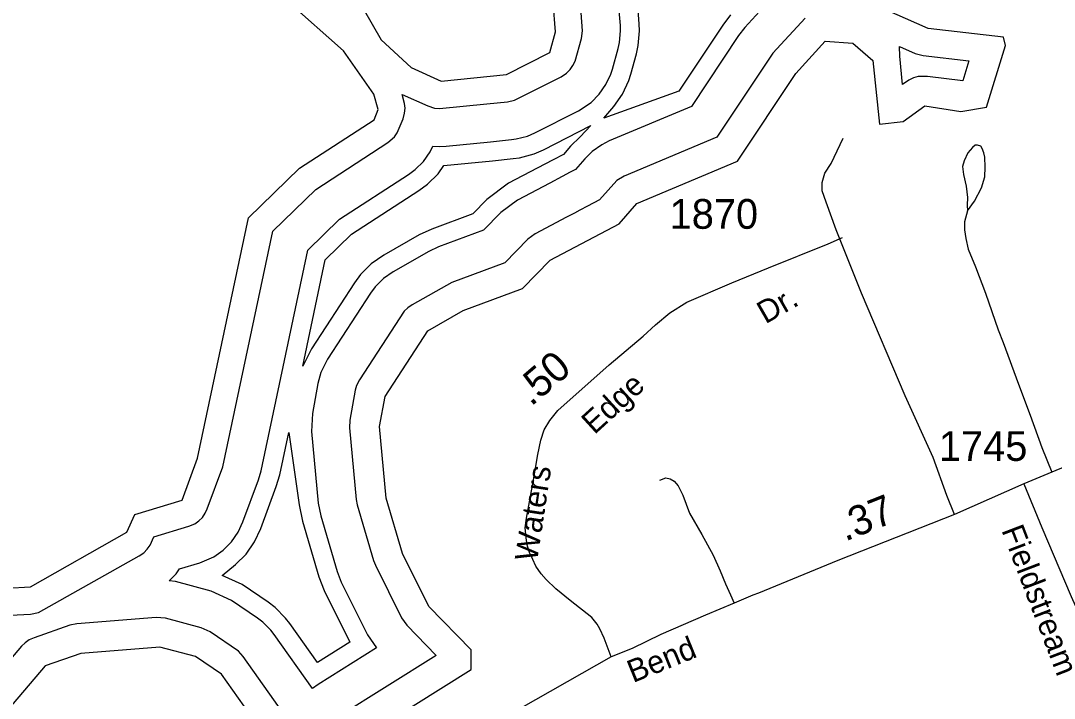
# Model space of a CAD drawing. Extents: x 2220236 to 2384410, y 720751 to 894131.
# Drawn here: x 2325615 to 2329960, y 778623 to 781470 of the extents above; entities that cross this region are included whole.
import ezdxf

# ---------------------------------------------------------------- set-up
doc = ezdxf.new("R2010")
doc.units = 0
for name, color, linetype in [('Exist Hydrographic Buffer Line', 7, 'Continuous'), ('Exist Hydrographic Lake Shore', 7, 'Continuous'), ('Exist Road Non-System Type 51', 7, 'Continuous'), ('Exist Road Secondary Mileage Hundredths English Label', 7, 'Continuous'), ('Exist Road Secondary Type 51 Attributed', 7, 'Continuous'), ('Exist Road Secondary Type 51 Label', 7, 'Continuous'), ('Exist Road Secondary Type 51 Number Label', 7, 'Continuous')]:
    doc.layers.add(name, color=color, linetype=linetype)

msp = doc.modelspace()

# ---------------------------------------------------------------- linework, layer by layer
at = {"layer": 'Exist Hydrographic Buffer Line'}
for points in [[(2326842.3, 778663.6), (2326681.5, 778890.5), (2326667.5, 778908.7), (2326633.1, 778943.2), (2326610.8, 778960.1), (2326501.9, 779034.4), (2326415.7, 779073.6), (2326265.9, 779113.4), (2326239.2, 779115.8), (2326269.5, 779146.2), (2326283.7, 779166.7), (2326368.6, 779192.5), (2326427, 779217.9), (2326467, 779245.8), (2326501.5, 779280.3), (2326529.5, 779320.4), (2326549.8, 779363.6), (2326614.9, 779540.2), (2326625.9, 779578.9), (2326822.4, 780505.6), (2326955.4, 780635.7), (2327246, 780823.7), (2327274.1, 780844.3), (2327308.5, 780878.8), (2327336.6, 780918.8), (2327348.5, 780943.6), (2327376, 780941.2), (2327404.1, 780942.7), (2327590.5, 780961.5), (2327678, 780970.3), (2327698.6, 780973.1), (2327745.7, 780985.7), (2327776.5, 780999.1), (2327959.6, 781091.8), (2328013.1, 781127.1), (2328047.6, 781161.6), (2328075.6, 781201.6), (2328095.9, 781245.8), (2328102.7, 781266.6), (2328126.7, 781352.9), (2328132.9, 781379.3), (2328137, 781427.9), (2328136.1, 781450.3), (2328126.1, 781574.6)], [(2328783.1, 781577.3), (2328659, 781441), (2328633, 781407.8), (2328434.9, 781110.1), (2328089.4, 780964.7), (2328058, 780949.2), (2328018, 780921.1), (2327986.9, 780890.4), (2327947.1, 780844.7), (2327925.1, 780833.2), (2327891.3, 780815.3), (2327839, 780787.8), (2327703.5, 780716.3), (2327633.1, 780663.6), (2327561.4, 780589.7), (2327371.7, 780519.4), (2327330.5, 780500.2), (2327181.6, 780415.3), (2327140, 780386.5), (2327105.5, 780352), (2327085.2, 780324.8), (2326905.2, 780048.4), (2326877.1, 779991.3), (2326864.6, 779945.9), (2326841.4, 779820.2), (2326838.4, 779743.9), (2326866.2, 779443.1), (2326876.5, 779389.7), (2326945.6, 779156.2), (2326963, 779111.3), (2327072.9, 778889.4), (2327111.7, 778834.7), (2326865.6, 778680.5), (2326842.3, 778663.6)], [(2327222.8, 781058.3), (2327229.2, 781081.3), (2327231, 781102.1), (2327229.2, 781122.9), (2327219.3, 781160.6), (2327326.4, 781112), (2327355.3, 781103), (2327376, 781101.2), (2327574.5, 781120.6), (2327662.1, 781129.5), (2327691, 781136.1), (2327887.2, 781234.5), (2327910.4, 781249.7), (2327925.1, 781264.5), (2327937, 781281.6), (2327945.8, 781300.5), (2327972.5, 781395.8), (2327977, 781427.9), (2327966.6, 781561.9)], [(2328066, 781061.3), (2328108.9, 781110.2), (2328144.7, 781161.6), (2328171.2, 781218.4), (2328179.8, 781245.2), (2328203.8, 781331.5), (2328211.6, 781365.4), (2328217.1, 781427.9), (2328215.9, 781456.8), (2328209.5, 781534.6)], [(2328599.8, 781494.8), (2328566.5, 781452.1), (2328381.6, 781174.5), (2328066, 781061.3)], [(2328912.9, 781480.8), (2328777.3, 781333.3), (2328541.3, 780981.3), (2328151.5, 780817.3), (2328120.8, 780798.6), (2328048.4, 780717.2), (2327998.5, 780691), (2327966.1, 780673.8), (2327943.6, 780662), (2327909.3, 780644.1), (2327778.1, 780574.8), (2327747.8, 780552.2), (2327650.8, 780452.1), (2327427.3, 780369.4), (2327260.6, 780276.2), (2327242.7, 780263.9), (2327228, 780249.1), (2327039.5, 779961.1), (2327027.2, 779936.6), (2327022.1, 779917.2), (2326999.1, 779791.5), (2326997.5, 779758.7), (2327025.6, 779457.9), (2327030.1, 779435.1), (2327099, 779201.6), (2327106.6, 779182.3), (2327216.5, 778960.4), (2327238, 778930.1), (2327362.1, 778802.6), (2326950.3, 778544.9)], [(2329322.8, 781202.1), (2329310.3, 781320.9), (2329309.2, 781361.7), (2329374.9, 781332.7), (2329409.3, 781323.4), (2329601, 781301.3), (2329575.4, 781217.8), (2329427.3, 781235.7), (2329388.4, 781235.3), (2329368.1, 781229.8), (2329349, 781221), (2329322.8, 781202.1)], [(2325544.3, 778970.1), (2325656, 778976.5), (2325690.1, 778983.5), (2326114.1, 779221.8), (2326132.4, 779234.3), (2326146.9, 779249.1), (2326159, 779266.2), (2326175.2, 779300.9), (2326322, 779345.6), (2326347.1, 779356.4), (2326364.3, 779368.4), (2326379, 779383.2), (2326390.9, 779400.4), (2326399.5, 779418.9), (2326464.5, 779595.5), (2326675.8, 780586.2), (2326855.4, 780761.3), (2327159.3, 780958), (2327186.1, 780981.6), (2327198, 780998.8), (2327222.8, 781058.3)], [(2326801, 780018.9), (2326895.6, 780465.2), (2327005.7, 780572.9), (2327289.5, 780756.5), (2327325.6, 780783), (2327369.9, 780827.4), (2327394, 780862.1), (2327598.7, 780881.8), (2327686, 780890.6), (2327712.5, 780894.3), (2327773.2, 780910.5), (2327812.8, 780927.7), (2328011.5, 781029.6), (2327966.6, 780982.4), (2327926.6, 780943), (2327896.6, 780908.5), (2327853.8, 780886), (2327786.7, 780850.6), (2327666.4, 780787.1), (2327575.5, 780719.3), (2327516.5, 780658.3), (2327344, 780594.5), (2327290.7, 780569.7), (2327141.8, 780484.8), (2327088.5, 780447.8), (2327044.2, 780403.4), (2327018.2, 780368.5), (2326838.4, 780092), (2326801, 780018.9)], [(2326862.8, 778773.1), (2326746.7, 778936.7), (2326728.9, 778960.1), (2326684.6, 779004.5), (2326655.9, 779026.1), (2326546.8, 779100.4), (2326462.5, 779138.9), (2326518.5, 779184.6), (2326562.8, 779229), (2326598.9, 779280.3), (2326624.7, 779336), (2326689.7, 779512.6), (2326704.3, 779562.3), (2326742, 779740), (2326786.5, 779435.7), (2326799.8, 779367), (2326868.7, 779133.5), (2326891.5, 779075.8), (2326999.1, 778858.5), (2326862.8, 778773.1)], [(2326808.6, 778434.3), (2326551.1, 778798.1), (2326530.4, 778820.6), (2326411.4, 778902.1), (2326374.7, 778919), (2326224.8, 778958.8), (2326184.4, 778962.4), (2325851.4, 778935.8), (2325821.7, 778929.5), (2325671.8, 778877.5), (2325651.1, 778868), (2325633.7, 778856), (2325619.5, 778841.8), (2325177.4, 778322.3)]]:
    msp.add_lwpolyline(points, dxfattribs=at)
at = {"layer": 'Exist Hydrographic Lake Shore'}
for points in [[(2326095, 779394.8), (2326293.9, 779455.5), (2326358.9, 779632), (2326573, 780641.7), (2326787.1, 780850.7), (2327101, 781053.9), (2327118, 781097.2), (2327100, 781162.1), (2326973, 781344.1), (2326738, 781551.1)], [(2327021, 778438.2), (2327509.1, 778743.6), (2327509.1, 778825.7), (2327331.1, 779008.8), (2327221, 779230.7), (2327152.1, 779464.1), (2327124, 779765), (2327146.9, 779890.7), (2327327, 780167.1), (2327476, 780252), (2327725, 780344.2), (2327841, 780463.7), (2328131, 780616.7), (2328205, 780701.7), (2328628, 780879.8), (2328873.1, 781247.7), (2328996.9, 781384), (2329114, 781375.6), (2329198.1, 781303.5), (2329226, 781035.5), (2329325, 781046.1), (2329416.1, 781112.2), (2329567, 781088.8), (2329675, 781106.3), (2329755, 781365.7), (2329746, 781401.4), (2329430, 781437.7), (2329204, 781536.8)], [(2327055.1, 781521.3), (2327130.9, 781389.9), (2327257, 781273.6), (2327382.9, 781216.3), (2327656.9, 781244), (2327840, 781336.7), (2327864, 781423), (2327854, 781547.3)], [(2325456.9, 779080), (2325656, 779091.4), (2326062, 779321.3), (2326095, 779394.8)], [(2326722.1, 778353.8), (2326460, 778723.7), (2326350.9, 778798.1), (2326201, 778837.9), (2325868, 778811.2), (2325717.9, 778759.2), (2325258, 778218.5)]]:
    msp.add_lwpolyline(points, dxfattribs=at)
at = {"layer": 'Exist Road Non-System Type 51'}
for points in [[(2329540.3, 779395.6), (2329509, 779475.4), (2329450.4, 779635.2), (2329333.3, 779893.5), (2329149.7, 780325), (2329043.3, 780591.3), (2329000.7, 780707.1), (2328984.7, 780755), (2328984.7, 780789.7), (2328995.3, 780829.6), (2329022, 780869.6), (2329072.5, 780976.1)], [(2329595, 780671.6), (2329625.2, 780712.4), (2329653.6, 780767.5), (2329667.8, 780813.6), (2329669.6, 780854.5), (2329667.8, 780897.1), (2329664.2, 780914.8), (2329657.1, 780932.6), (2329651.8, 780943.2), (2329637.6, 780946.8), (2329627, 780946.8), (2329616.3, 780937.9), (2329596.8, 780914.8), (2329580.8, 780881.1), (2329573.8, 780858), (2329579.1, 780824.3), (2329589.7, 780774.6), (2329595, 780726.6), (2329593.3, 780694.7), (2329595, 780671.6)], [(2329595, 780671.6), (2329582.6, 780625.4), (2329582.6, 780591.7), (2329587.9, 780554.4), (2329598.6, 780510), (2329628.8, 780435.5), (2329671.3, 780325.4), (2329724.6, 780170.9), (2329745.9, 780117.7), (2329809.7, 779943.5), (2329859.4, 779812.1), (2329907.3, 779677.2), (2329949.9, 779572.4)], [(2328302.5, 779539.8), (2328327.3, 779548.7), (2328345.1, 779545.1), (2328362.8, 779534.5), (2328378.8, 779514.9), (2328398.3, 779475.9), (2328426.7, 779401.3), (2328478.1, 779310.8), (2328526.1, 779223.8), (2328556.2, 779158.1), (2328577.5, 779103.1), (2328598.8, 779056.9), (2328614.3, 779022.5)]]:
    msp.add_lwpolyline(points, dxfattribs=at)
at = {"layer": 'Exist Road Secondary Type 51 Attributed'}
for points in [[(2328098.2, 778796.3), (2328068.4, 778876), (2328050.4, 778915.1), (2328039.2, 778934.7), (2328016, 778962.8), (2327925, 779033.4), (2327865.3, 779082.7), (2327824.5, 779121.9), (2327803.3, 779146.4), (2327781.1, 779178.2), (2327767.6, 779206.3), (2327754.1, 779235.3), (2327746.4, 779262.6), (2327741.9, 779285.9), (2327735.8, 779339.7), (2327741.7, 779380.1), (2327769.4, 779532.6), (2327789.2, 779646.8), (2327802.3, 779707.6), (2327816.3, 779750.4), (2327839.6, 779789.5), (2327873.2, 779832.4), (2328088.6, 780023.5), (2328232.7, 780144), (2328283.4, 780192.5), (2328344.7, 780242.7), (2328415.3, 780287.5), (2328604.9, 780368.7), (2328758.7, 780431.9), (2329009.3, 780533.1), (2329070.4, 780558.7)], [(2331400.6, 780175.5), (2331216.8, 780098.7), (2329949.9, 779572.4), (2329831.5, 779523.6)], [(2329831.5, 779523.6), (2329540.3, 779395.6), (2329050.9, 779201.8), (2328716.7, 779064), (2328692.8, 779055.7), (2328614.3, 779022.5), (2328493.8, 778971.5), (2328306, 778890.9), (2328185.4, 778832.3), (2328098.2, 778796.3)], [(2329831.5, 779523.6), (2329908.2, 779341), (2330030.6, 779050.7), (2330155.7, 778773.7), (2330224.9, 778592.6), (2330278.1, 778435.5), (2330320.7, 778321), (2330342, 778241.1)], [(2328098.2, 778796.3), (2327214.2, 778295.1), (2327076.9, 778217.4)]]:
    msp.add_lwpolyline(points, dxfattribs=at)

# ---------------------------------------------------------------- texts
at = {"layer": 'Exist Road Secondary Mileage Hundredths English Label'}
for s, rotation, p in [('.50', 40.4371, (2327760.6, 779846.9)), ('.37', 21.5987, (2329081.1, 779281))]:
    msp.add_text(s, height=125, rotation=rotation, dxfattribs=at).set_placement(p)
at = {"layer": 'Exist Road Secondary Type 51 Label'}
for s, rotation, p in [('Dr.', 29.8537, (2328746, 780193.8)), ('Edge', 42.416, (2328026.9, 779728.3)), ('Waters', 81.3957, (2327786, 779195.1)), ('Fieldstream', 290.9371, (2329737, 779329.4)), ('Bend', 22.0855, (2328189.3, 778686.5))]:
    msp.add_text(s, height=95, rotation=rotation, dxfattribs=at).set_placement(p)
at = {"layer": 'Exist Road Secondary Type 51 Number Label'}
for s, p in [('1870', (2328343.2, 780595.8)), ('1745', (2329475.1, 779620.3))]:
    msp.add_text(s, height=125, dxfattribs=at).set_placement(p)

doc.saveas('drawing.dxf')
